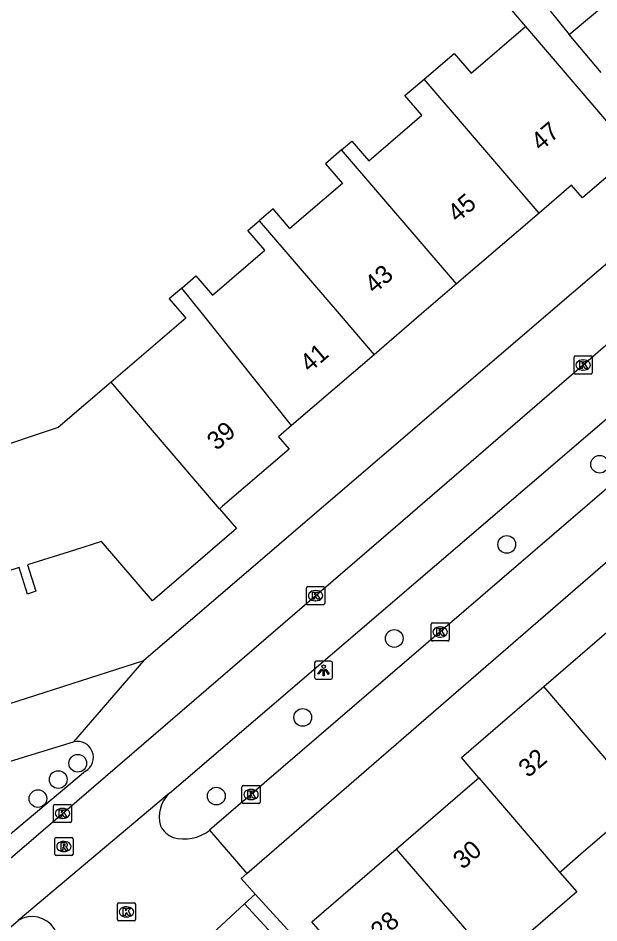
# Model space of a CAD drawing. Extents: x 158474 to 159560, y 388525 to 389605.
# Drawn here: x 159049.74 to 159081.81, y 388966.38 to 389016.33 of the extents above; entities that cross this region are included whole.
import ezdxf

# ---------------------------------------------------------------- set-up
doc = ezdxf.new("R2010")
doc.units = 0
for name, color, linetype in [('IMGEO_Boom', 7, 'Continuous'), ('IMGEO_Fietspad_gesloten', 7, 'Continuous'), ('IMGEO_Kolk', 7, 'Continuous'), ('IMGEO_Lichtpunt', 7, 'Continuous'), ('IMGEO_Pand', 7, 'Continuous'), ('IMGEO_Pand_nummerreeks', 7, 'Continuous'), ('IMGEO_Rioolput', 7, 'Continuous'), ('IMGEO_Voetpad_open', 7, 'Continuous')]:
    doc.layers.add(name, color=color, linetype=linetype)

msp = doc.modelspace()

# ---------------------------------------------------------------- linework, layer by layer
at = {"layer": 'IMGEO_Boom'}
for centre in [(159081.855, 388991.7), (159076.724, 388987.279), (159070.512, 388982.086), (159065.458, 388977.728), (159053.034, 388975.195), (159051.955, 388974.296), (159050.835, 388973.244), (159060.686, 388973.386)]:
    msp.add_circle(centre, 0.489, dxfattribs=at)
at = {"layer": 'IMGEO_Fietspad_gesloten'}
for points in [[(158982.556, 388907.1), (158984.126, 388908.89), (158991.035, 388916.747), (158993.803, 388919.761), (158997.258, 388923.376), (159000, 388926.236), (159000.439, 388926.694), (159004.156, 388930.365), (159007.355, 388933.494), (159010.208, 388936.145), (159013.072, 388938.778), (159015.935, 388941.39), (159018.694, 388943.743), (159033.647, 388956.597), (159049.939, 388970.49), (159054.573, 388974.475), (159070.579, 388988.241), (159084.209, 389000), (159114.372, 389026.022)], [(159058.101, 388973.55), (159082.483, 388994.437)], [(159058.101, 388973.55), (159053.815, 388969.942), (159049.743, 388966.513)], [(159035.257, 388954.041), (159049.743, 388966.513)]]:
    msp.add_lwpolyline(points, dxfattribs=at)
at = {"layer": 'IMGEO_Kolk'}
for p, q in [((159080.52, 388997.683), (159081.372, 388997.683)), ((159080.445, 388996.757), (159080.445, 388997.609)), ((159080.933, 388997.463), (159080.958, 388997.463)), ((159081.446, 388997.609), (159081.446, 388996.757)), ((159081.372, 388996.683), (159080.52, 388996.683)), ((159080.956, 388996.903), (159080.931, 388996.903)), ((159065.668, 388984.023), (159065.668, 388984.875)), ((159065.743, 388984.949), (159066.595, 388984.949)), ((159066.156, 388984.729), (159066.181, 388984.729)), ((159066.669, 388984.875), (159066.669, 388984.023)), ((159066.179, 388984.169), (159066.154, 388984.169)), ((159066.595, 388983.949), (159065.743, 388983.949)), ((159072.541, 388982.021), (159072.541, 388982.873)), ((159072.616, 388982.947), (159073.468, 388982.947)), ((159073.029, 388982.727), (159073.054, 388982.727)), ((159073.542, 388982.873), (159073.542, 388982.021)), ((159073.052, 388982.167), (159073.027, 388982.167)), ((159073.468, 388981.947), (159072.616, 388981.947)), ((159062.103, 388973.047), (159062.103, 388973.899)), ((159062.178, 388973.973), (159063.03, 388973.973)), ((159062.591, 388973.753), (159062.616, 388973.753)), ((159063.104, 388973.899), (159063.104, 388973.047)), ((159062.614, 388973.193), (159062.589, 388973.193)), ((159051.691, 388972.003), (159051.691, 388972.855)), ((159051.766, 388972.929), (159052.618, 388972.929)), ((159052.179, 388972.709), (159052.204, 388972.709)), ((159052.692, 388972.855), (159052.692, 388972.003)), ((159063.03, 388972.973), (159062.178, 388972.973)), ((159052.618, 388971.929), (159051.766, 388971.929)), ((159052.202, 388972.149), (159052.177, 388972.149)), ((159055.22, 388966.567), (159055.22, 388967.419)), ((159055.295, 388967.493), (159056.147, 388967.493)), ((159055.708, 388967.273), (159055.733, 388967.273)), ((159056.221, 388967.419), (159056.221, 388966.567)), ((159055.731, 388966.713), (159055.706, 388966.713)), ((159056.147, 388966.493), (159055.295, 388966.493))]:
    msp.add_line(p, q, dxfattribs=at)
for points in [[(159080.52, 388997.683), (159081.372, 388997.683)], [(159080.445, 388996.757), (159080.445, 388997.609)], [(159080.766, 388997.383), (159080.889, 388997.383), (159080.889, 388997.232), (159081.019, 388997.383), (159081.183, 388997.383), (159081.037, 388997.232), (159081.19, 388996.983), (159081.038, 388996.983), (159080.953, 388997.147), (159080.889, 388997.08), (159080.889, 388996.983), (159080.766, 388996.983), (159080.766, 388997.383)], [(159081.446, 388997.609), (159081.446, 388996.757)], [(159081.372, 388996.683), (159080.52, 388996.683)], [(159065.668, 388984.023), (159065.668, 388984.875)], [(159065.743, 388984.949), (159066.595, 388984.949)], [(159065.989, 388984.649), (159066.112, 388984.649), (159066.112, 388984.498), (159066.242, 388984.649), (159066.406, 388984.649), (159066.26, 388984.498), (159066.413, 388984.249), (159066.261, 388984.249), (159066.176, 388984.413), (159066.112, 388984.346), (159066.112, 388984.249), (159065.989, 388984.249), (159065.989, 388984.649)], [(159066.669, 388984.875), (159066.669, 388984.023)], [(159066.595, 388983.949), (159065.743, 388983.949)], [(159072.541, 388982.021), (159072.541, 388982.873)], [(159072.616, 388982.947), (159073.468, 388982.947)], [(159072.862, 388982.647), (159072.985, 388982.647), (159072.985, 388982.496), (159073.115, 388982.647), (159073.279, 388982.647), (159073.133, 388982.496), (159073.286, 388982.247), (159073.134, 388982.247), (159073.049, 388982.411), (159072.985, 388982.344), (159072.985, 388982.247), (159072.862, 388982.247), (159072.862, 388982.647)], [(159073.542, 388982.873), (159073.542, 388982.021)], [(159073.468, 388981.947), (159072.616, 388981.947)], [(159062.103, 388973.047), (159062.103, 388973.899)], [(159062.178, 388973.973), (159063.03, 388973.973)], [(159062.424, 388973.673), (159062.547, 388973.673), (159062.547, 388973.522), (159062.677, 388973.673), (159062.841, 388973.673), (159062.695, 388973.522), (159062.848, 388973.273), (159062.696, 388973.273), (159062.611, 388973.437), (159062.547, 388973.37), (159062.547, 388973.273), (159062.424, 388973.273), (159062.424, 388973.673)], [(159063.104, 388973.899), (159063.104, 388973.047)], [(159051.691, 388972.003), (159051.691, 388972.855)], [(159051.766, 388972.929), (159052.618, 388972.929)], [(159052.692, 388972.855), (159052.692, 388972.003)], [(159063.03, 388972.973), (159062.178, 388972.973)], [(159052.012, 388972.629), (159052.135, 388972.629), (159052.135, 388972.478), (159052.265, 388972.629), (159052.429, 388972.629), (159052.283, 388972.478), (159052.436, 388972.229), (159052.284, 388972.229), (159052.199, 388972.393), (159052.135, 388972.326), (159052.135, 388972.229), (159052.012, 388972.229), (159052.012, 388972.629)], [(159052.618, 388971.929), (159051.766, 388971.929)], [(159055.22, 388966.567), (159055.22, 388967.419)], [(159055.295, 388967.493), (159056.147, 388967.493)], [(159055.541, 388967.193), (159055.664, 388967.193), (159055.664, 388967.042), (159055.794, 388967.193), (159055.958, 388967.193), (159055.812, 388967.042), (159055.965, 388966.793), (159055.813, 388966.793), (159055.728, 388966.957), (159055.664, 388966.89), (159055.664, 388966.793), (159055.541, 388966.793), (159055.541, 388967.193)], [(159056.221, 388967.419), (159056.221, 388966.567)], [(159056.147, 388966.493), (159055.295, 388966.493)]]:
    msp.add_lwpolyline(points, dxfattribs=at)
for centre, start, end in [((159080.522, 388997.607), 91.552, 178.448), ((159080.522, 388997.607), 91.552, 178.448), ((159081.37, 388997.607), 1.552, 88.448), ((159081.37, 388997.607), 1.552, 88.448), ((159080.522, 388996.759), 181.552, 268.448), ((159080.522, 388996.759), 181.552, 268.448), ((159081.37, 388996.759), 271.552, 358.448), ((159081.37, 388996.759), 271.552, 358.448), ((159065.745, 388984.873), 91.552, 178.448), ((159065.745, 388984.873), 91.552, 178.448), ((159066.593, 388984.873), 1.552, 88.448), ((159066.593, 388984.873), 1.552, 88.448), ((159065.745, 388984.025), 181.552, 268.448), ((159065.745, 388984.025), 181.552, 268.448), ((159066.593, 388984.025), 271.552, 358.448), ((159066.593, 388984.025), 271.552, 358.448), ((159072.618, 388982.871), 91.552, 178.448), ((159072.618, 388982.871), 91.552, 178.448), ((159073.466, 388982.871), 1.552, 88.448), ((159073.466, 388982.871), 1.552, 88.448), ((159072.618, 388982.023), 181.552, 268.448), ((159072.618, 388982.023), 181.552, 268.448), ((159073.466, 388982.023), 271.552, 358.448), ((159073.466, 388982.023), 271.552, 358.448), ((159062.18, 388973.897), 91.552, 178.448), ((159062.18, 388973.897), 91.552, 178.448), ((159063.028, 388973.897), 1.552, 88.448), ((159063.028, 388973.897), 1.552, 88.448), ((159051.768, 388972.853), 91.552, 178.448), ((159051.768, 388972.853), 91.552, 178.448), ((159052.616, 388972.853), 1.552, 88.448), ((159052.616, 388972.853), 1.552, 88.448), ((159062.18, 388973.049), 181.552, 268.448), ((159062.18, 388973.049), 181.552, 268.448), ((159063.028, 388973.049), 271.552, 358.448), ((159063.028, 388973.049), 271.552, 358.448), ((159051.768, 388972.005), 181.552, 268.448), ((159051.768, 388972.005), 181.552, 268.448), ((159052.616, 388972.005), 271.552, 358.448), ((159052.616, 388972.005), 271.552, 358.448), ((159055.297, 388967.417), 91.552, 178.448), ((159055.297, 388967.417), 91.552, 178.448), ((159056.145, 388967.417), 1.552, 88.448), ((159056.145, 388967.417), 1.552, 88.448), ((159055.297, 388966.569), 181.552, 268.448), ((159055.297, 388966.569), 181.552, 268.448), ((159056.145, 388966.569), 271.552, 358.448), ((159056.145, 388966.569), 271.552, 358.448)]:
    msp.add_arc(centre, 0.0765, start, end, dxfattribs=at)
for centre, major_axis, ratio, start_param, end_param in [((159080.932, 388997.183), (-0.387, 0.002), 0.722429, 4.712389, 7.853982), ((159080.957, 388997.183), (-0.39, 0.002), 0.717154, 1.570796, 4.712389), ((159066.155, 388984.449), (-0.387, 0.002), 0.722429, 4.712389, 7.853982), ((159066.18, 388984.449), (-0.39, 0.002), 0.717154, 1.570796, 4.712389), ((159073.028, 388982.447), (-0.387, 0.002), 0.722429, 4.712389, 7.853982), ((159073.053, 388982.447), (-0.39, 0.002), 0.717154, 1.570796, 4.712389), ((159062.59, 388973.473), (-0.387, 0.002), 0.722429, 4.712389, 7.853982), ((159062.615, 388973.473), (-0.39, 0.002), 0.717154, 1.570796, 4.712389), ((159052.178, 388972.429), (-0.387, 0.002), 0.722429, 4.712389, 7.853982), ((159052.203, 388972.429), (-0.39, 0.002), 0.717154, 1.570796, 4.712389), ((159055.707, 388966.993), (-0.387, 0.002), 0.722429, 4.712389, 7.853982), ((159055.732, 388966.993), (-0.39, 0.002), 0.717154, 1.570796, 4.712389)]:
    msp.add_ellipse(centre, major_axis=major_axis, ratio=ratio, start_param=start_param, end_param=end_param, dxfattribs=at)
at = {"layer": 'IMGEO_Lichtpunt'}
for p, q in [((159066.111, 388980.733), (159066.111, 388979.926)), ((159066.111, 388980.733), (159066.111, 388979.926)), ((159067.013, 388980.828), (159066.205, 388980.828)), ((159067.013, 388980.828), (159066.205, 388980.828)), ((159067.107, 388979.926), (159067.107, 388980.733)), ((159067.107, 388979.926), (159067.107, 388980.733)), ((159066.205, 388979.832), (159067.013, 388979.832)), ((159066.205, 388979.832), (159067.013, 388979.832))]:
    msp.add_line(p, q, dxfattribs=at)
for points in [[(159066.485, 388980.397), (159066.524, 388980.369), (159066.336, 388980.107), (159066.298, 388980.134), (159066.485, 388980.397)], [(159066.587, 388980.349), (159066.634, 388980.349), (159066.634, 388980.027), (159066.587, 388980.027), (159066.587, 388980.349)], [(159066.697, 388980.369), (159066.735, 388980.396), (159066.922, 388980.134), (159066.883, 388980.106), (159066.697, 388980.369)]]:
    msp.add_lwpolyline(points, dxfattribs=at)
msp.add_circle((159066.61, 388980.531), 0.0994, dxfattribs=at)
for centre, start, end in [((159066.205, 388980.733), 90, 180), ((159066.205, 388980.733), 90, 180), ((159067.013, 388980.733), 0, 90), ((159067.013, 388980.733), 0, 90), ((159066.205, 388979.926), 180, 270), ((159066.205, 388979.926), 180, 270), ((159067.013, 388979.926), 270, 0), ((159067.013, 388979.926), 270, 360)]:
    msp.add_arc(centre, 0.0946, start, end, dxfattribs=at)
at = {"layer": 'IMGEO_Pand'}
for points in [[(159080.175, 389015.432), (159083.313, 389018.074), (159085.077, 389015.979)], [(159072.163, 389012.97), (159073.811, 389014.383), (159074.75, 389013.288), (159077.75, 389015.863)], [(159077.75, 389015.863), (159083.753, 389008.865)], [(159081.938, 389013.338), (159080.175, 389015.432)], [(159067.605, 389009.059), (159068.17, 389009.544), (159069.103, 389008.456), (159072.037, 389010.973), (159071.104, 389012.061), (159072.163, 389012.97)], [(159078.513, 389005.569), (159072.163, 389012.97)], [(159067.605, 389009.059), (159066.711, 389008.293), (159067.647, 389007.203), (159064.748, 389004.716), (159063.822, 389005.796), (159063.056, 389005.138)], [(159073.955, 389001.658), (159067.605, 389009.059)], [(159083.753, 389008.865), (159080.9, 389006.417), (159080.307, 389007.108), (159078.513, 389005.569)], [(159058.774, 389001.426), (159059.558, 389002.098), (159060.465, 389001.04), (159063.359, 389003.523), (159062.432, 389004.603), (159063.056, 389005.138)], [(159063.056, 389005.138), (159067.464, 389000), (159069.397, 388997.748)], [(159078.513, 389005.569), (159073.955, 389001.658)], [(159073.955, 389001.658), (159072.022, 389000), (159069.397, 388997.748)], [(159058.774, 389001.426), (159058.087, 389000.836), (159058.803, 389000), (159058.997, 388999.774), (159054.87, 388996.234)], [(159064.839, 388993.837), (159059.914, 389000), (159058.774, 389001.426)], [(159069.397, 388997.748), (159064.839, 388993.837)], [(159054.87, 388996.234), (159051.955, 388993.733), (159043.911, 388991.048), (159039.552, 388991.399)], [(159060.866, 388989.244), (159054.87, 388996.234)], [(159064.839, 388993.837), (159064.117, 388993.218), (159064.702, 388992.536), (159061.032, 388989.387), (159060.866, 388989.244)], [(159060.866, 388989.244), (159061.801, 388988.154), (159057.152, 388984.167), (159054.345, 388987.44), (159052.862, 388986.969), (159050.261, 388986.144), (159050.723, 388984.69), (159050.254, 388984.54), (159049.792, 388985.995), (159047.228, 388985.181), (159045.725, 388984.704), (159045.373, 388980.334), (159039.068, 388980.842), (159039.18, 388982.234), (159038.823, 388982.263)], [(159078.774, 388979.435), (159083.318, 388983.347)], [(159075.188, 388974.396), (159074.225, 388975.519), (159078.774, 388979.435)], [(159084.202, 388973.084), (159084.11, 388973.19), (159078.774, 388979.435)], [(159070.61, 388970.456), (159074.56, 388973.856), (159075.052, 388974.279), (159075.188, 388974.396)], [(159075.188, 388974.396), (159079.662, 388969.176)], [(159084.202, 388973.084), (159080.821, 388970.174), (159079.743, 388969.246), (159079.662, 388969.176)], [(159070.383, 388959.731), (159071.162, 388960.402), (159065.957, 388966.45), (159070.61, 388970.456)], [(159070.61, 388970.456), (159076.04, 388964.187)], [(159079.662, 388969.176), (159080.585, 388968.1), (159076.04, 388964.187)]]:
    msp.add_lwpolyline(points, dxfattribs=at)
at = {"layer": 'IMGEO_Rioolput'}
for p, q in [((159051.77, 388970.173), (159051.77, 388971.025)), ((159051.845, 388971.099), (159052.697, 388971.099)), ((159052.258, 388970.879), (159052.283, 388970.879)), ((159052.771, 388971.025), (159052.771, 388970.173)), ((159052.281, 388970.319), (159052.256, 388970.319)), ((159052.697, 388970.099), (159051.845, 388970.099))]:
    msp.add_line(p, q, dxfattribs=at)
for points in [[(159051.77, 388970.173), (159051.77, 388971.025)], [(159051.845, 388971.099), (159052.697, 388971.099)], [(159052.359, 388970.797), (159052.107, 388970.799), (159052.107, 388970.399)], [(159052.285, 388970.718), (159052.231, 388970.718), (159052.231, 388970.637)], [(159052.771, 388971.025), (159052.771, 388970.173)], [(159052.107, 388970.399), (159052.231, 388970.399), (159052.231, 388970.561), (159052.242, 388970.561)], [(159052.231, 388970.637), (159052.283, 388970.637)], [(159052.289, 388970.532), (159052.36, 388970.399), (159052.5, 388970.399), (159052.435, 388970.525)], [(159052.697, 388970.099), (159051.845, 388970.099)]]:
    msp.add_lwpolyline(points, dxfattribs=at)
for centre, radius, start, end in [((159051.847, 388971.023), 0.0765, 91.552, 178.448), ((159051.847, 388971.023), 0.0765, 91.552, 178.448), ((159052.291, 388970.622), 0.0964, 77.0061, 93.1865), ((159052.305, 388970.679), 0.0378, 276.6634, 79.6772), ((159052.358, 388970.687), 0.109, 350.3612, 89.416), ((159052.356, 388970.687), 0.112, 277.5842, 350.9817), ((159052.695, 388971.023), 0.0765, 1.552, 88.448), ((159052.695, 388971.023), 0.0765, 1.552, 88.448), ((159051.847, 388970.175), 0.0765, 181.552, 268.448), ((159051.847, 388970.175), 0.0765, 181.552, 268.448), ((159052.241, 388970.508), 0.0533, 26.0293, 88.6989), ((159052.267, 388970.826), 0.19, 274.7715, 282.9687), ((159052.34, 388970.472), 0.108, 29.5134, 73.7905), ((159052.695, 388970.175), 0.0765, 271.552, 358.448), ((159052.695, 388970.175), 0.0765, 271.552, 358.448)]:
    msp.add_arc(centre, radius, start, end, dxfattribs=at)
for centre, major_axis, ratio, start_param, end_param in [((159052.257, 388970.599), (-0.387, 0.002), 0.722429, 4.712389, 7.853982), ((159052.282, 388970.599), (-0.39, 0.002), 0.717154, 1.570796, 4.712389)]:
    msp.add_ellipse(centre, major_axis=major_axis, ratio=ratio, start_param=start_param, end_param=end_param, dxfattribs=at)
at = {"layer": 'IMGEO_Voetpad_open'}
for points in [[(159072.044, 389022.551), (159077.75, 389015.863)], [(159076.667, 389019.79), (159080.175, 389015.432)], [(159056.664, 388980.857), (159047.704, 388977.974), (159014.183, 388980.546), (159008.681, 388984.868), (159001.038, 389000), (159000, 389002.056), (158997.951, 389006.112)], [(159086.128, 389006.093), (159079.014, 389000), (159056.664, 388980.857)], [(159082.483, 388994.437), (159084.333, 388992.157), (159060.302, 388971.495)], [(159062.363, 388969.113), (159090.561, 388993.506)], [(159056.664, 388980.857), (159052.807, 388976.374)], [(159049.083, 388975.243), (159052.807, 388976.374)], [(159053.465, 388974.766), (159039.062, 388962.688), (159030.194, 388955.059)], [(159060.302, 388971.495), (159062.363, 388969.113)], [(159062.363, 388969.113), (159062.048, 388968.84), (159062.836, 388967.979)], [(159062.836, 388967.979), (159062.236, 388967.43)], [(159070.383, 388959.731), (159062.836, 388967.979)], [(159067.162, 388955.486), (159058.942, 388964.389), (159062.236, 388967.43)], [(159062.236, 388967.43), (159070.455, 388958.526), (159067.162, 388955.486)]]:
    msp.add_lwpolyline(points, dxfattribs=at)
for centre, radius, start, end in [((159053.021, 388975.523), 0.878, 300.4157, 104.0935), ((159059.286, 388972.256), 1.755, 132.4938, 196.8615), ((159058.724, 388972.249), 1.224, 204.1854, 249.7468), ((159058.91, 388973.279), 2.263, 254.3594, 307.9631), ((159050.516, 388965.251), 1.48, 307.0292, 121.4907)]:
    msp.add_arc(centre, radius, start, end, dxfattribs=at)

# ---------------------------------------------------------------- texts
at = {"layer": 'IMGEO_Pand_nummerreeks'}
for s, rotation, p in [('47', 40.5997, (159078.597, 389008.955)), ('45', 40.5997, (159073.991, 389005.007)), ('43', 40.6275, (159069.408, 389001.077)), ('41', 40.6309, (159065.839, 388996.73)), ('39', 40.6284, (159060.704, 388992.422)), ('32', 40.7201, (159077.906, 388974.359)), ('30', 40.7201, (159074.294, 388969.298)), ('28', 40.722, (159069.746, 388965.384))]:
    msp.add_text(s, height=1, rotation=rotation, dxfattribs=at).set_placement(p)

doc.saveas('drawing.dxf')
